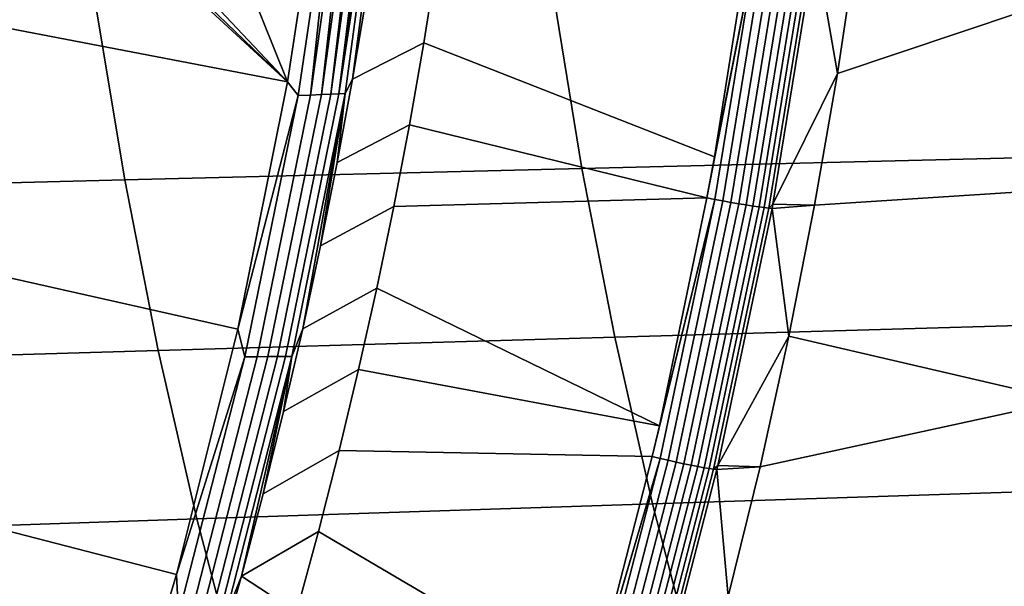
# Model space of a CAD drawing. Header units: metres. Extents: x -240 to 45, y -77 to 27.
# Tile 329 of 656: x -198.27 to -194.75, y -5.15 to -3.12. Entities that reach past the tile are written whole.
import ezdxf

# ---------------------------------------------------------------- set-up
doc = ezdxf.new("R2010")
doc.units = ezdxf.units.M
doc.layers.add('solid_102011X2', color=7, linetype='CONTINUOUS')

msp = doc.modelspace()

# ---------------------------------------------------------------- linework, layer by layer
at = {"layer": 'solid_102011X2'}
for points in [[(-197.311554, -3.343039, 269.097595), (-199.101913, -2.998525, 267.990631), (-198.285172, -2.445256, 268.403046)], [(-197.311554, -3.343039, 269.097595), (-198.285172, -2.445256, 268.403046), (-198.240326, -2.448626, 268.430084)], [(-197.311554, -3.343039, 269.097595), (-198.240326, -2.448626, 268.430084), (-198.15242, -2.451399, 268.482666)], [(-197.669205, -2.452427, 268.77005), (-197.311554, -3.343039, 269.097595), (-198.15242, -2.451399, 268.482666)], [(-197.669205, -2.452427, 268.77005), (-197.175858, -2.453431, 269.063599), (-197.311554, -3.343039, 269.097595)], [(-197.134369, -2.449283, 269.090637), (-197.273544, -3.392145, 269.130951), (-197.311554, -3.343039, 269.097595), (-197.175858, -2.453431, 269.063599)], [(-197.230011, -3.389935, 269.167267), (-197.273544, -3.392145, 269.130951), (-197.134369, -2.449283, 269.090637), (-197.128067, -2.448674, 269.095276)], [(-197.190994, -3.388089, 269.20816), (-197.230011, -3.389935, 269.167267), (-197.095779, -2.44564, 269.121582), (-197.084488, -2.444614, 269.131927)], [(-197.095779, -2.44564, 269.121582), (-197.230011, -3.389935, 269.167267), (-197.128067, -2.448674, 269.095276)], [(-197.156998, -3.386642, 269.253113), (-197.190994, -3.388089, 269.20816), (-197.060501, -2.442498, 269.156158), (-197.045593, -2.441239, 269.173065)], [(-197.060501, -2.442498, 269.156158), (-197.190994, -3.388089, 269.20816), (-197.084488, -2.444614, 269.131927)], [(-197.128418, -3.385617, 269.301575), (-197.156998, -3.386642, 269.253113), (-197.028854, -2.439888, 269.194031), (-197.011826, -2.438597, 269.218079)], [(-197.028854, -2.439888, 269.194031), (-197.156998, -3.386642, 269.253113), (-197.045593, -2.441239, 269.173065)], [(-196.977783, -2.436388, 269.278137), (-197.105652, -3.384997, 269.352936), (-197.128418, -3.385617, 269.301575), (-196.983582, -2.43672, 269.266388)], [(-197.00119, -2.437847, 269.234833), (-196.983582, -2.43672, 269.266388), (-197.128418, -3.385617, 269.301575)], [(-197.00119, -2.437847, 269.234833), (-197.128418, -3.385617, 269.301575), (-197.011826, -2.438597, 269.218079)], [(-196.977783, -2.436388, 269.278137), (-196.961121, -2.435591, 269.317352), (-197.079926, -3.333439, 269.404205), (-197.105652, -3.384997, 269.352936)], [(-196.961121, -2.435591, 269.317352), (-197.030136, -3.034578, 269.391754), (-197.079926, -3.333439, 269.404205)], [(-196.824753, -3.203043, 270.332611), (-196.777832, -2.909496, 270.320892), (-195.659714, -2.824115, 270.042114), (-195.785324, -3.611112, 270.073456)], [(-195.63121, -2.828557, 270.037231), (-195.812241, -3.75789, 270.080139), (-195.785324, -3.611112, 270.073456)], [(-195.63121, -2.828557, 270.037231), (-195.783905, -3.763541, 270.075287), (-195.812241, -3.75789, 270.080139)], [(-195.63121, -2.828557, 270.037231), (-195.785324, -3.611112, 270.073456), (-195.659714, -2.824115, 270.042114)], [(-195.63121, -2.828557, 270.037231), (-195.602249, -2.832627, 270.03656), (-195.755112, -3.768955, 270.074707), (-195.783905, -3.763541, 270.075287)], [(-195.602249, -2.832627, 270.03656), (-195.573486, -2.836521, 270.040192), (-195.726517, -3.774133, 270.0784), (-195.755112, -3.768955, 270.074707)], [(-195.573486, -2.836521, 270.040192), (-195.545532, -2.840156, 270.047974), (-195.698715, -3.778966, 270.086304), (-195.726517, -3.774133, 270.0784)], [(-195.545532, -2.840156, 270.047974), (-195.518997, -2.843454, 270.059814), (-195.672318, -3.783349, 270.098206), (-195.698715, -3.778966, 270.086304)], [(-195.518997, -2.843454, 270.059814), (-195.494431, -2.846345, 270.075409), (-195.647873, -3.787188, 270.113922), (-195.672318, -3.783349, 270.098206)], [(-195.494431, -2.846345, 270.075409), (-195.472351, -2.848766, 270.094452), (-195.625931, -3.790401, 270.133057), (-195.647873, -3.787188, 270.113922)], [(-195.472351, -2.848766, 270.094452), (-195.453262, -2.850666, 270.116547), (-195.606949, -3.792919, 270.155243), (-195.625931, -3.790401, 270.133057)], [(-195.453262, -2.850666, 270.116547), (-195.437546, -2.852004, 270.141174), (-195.591324, -3.794688, 270.179962), (-195.606949, -3.792919, 270.155243)], [(-195.425552, -2.852727, 270.167847), (-195.27536, -2.841726, 270.569916), (-195.345871, -3.313567, 270.590637)], [(-194.250214, -2.944226, 273.30246), (-195.345871, -3.313567, 270.590637), (-195.27536, -2.841726, 270.569916)], [(-195.437546, -2.852004, 270.141174), (-195.425552, -2.852727, 270.167847), (-195.576614, -3.780608, 270.205994), (-195.591324, -3.794688, 270.179962)], [(-195.576614, -3.780608, 270.205994), (-195.425552, -2.852727, 270.167847), (-195.345871, -3.313567, 270.590637)], [(-197.079926, -3.333439, 269.404205), (-197.030136, -3.034578, 269.391754), (-196.777832, -2.909496, 270.320892), (-196.824753, -3.203043, 270.332611)], [(-194.250214, -2.944226, 273.30246), (-194.375595, -3.71646, 273.350616), (-195.4272, -3.784038, 270.614532), (-195.345871, -3.313567, 270.590637)], [(-197.489258, -4.227756, 269.141876), (-199.265366, -3.828652, 268.031403), (-199.101913, -2.998525, 267.990631), (-197.311554, -3.343039, 269.097595)], [(-194.701477, -3.01106, 332.034088), (-196.358459, -3.044677, 330.462189), (-196.259109, -3.653089, 330.374542), (-194.604263, -3.612763, 331.946472)], [(-196.358459, -3.044677, 330.462189), (-197.995682, -3.078721, 328.882385), (-197.894211, -3.69393, 328.794617), (-196.259109, -3.653089, 330.374542)], [(-197.995682, -3.078721, 328.882385), (-199.614182, -3.113222, 327.295807), (-199.510635, -3.735318, 327.207855), (-197.894211, -3.69393, 328.794617)], [(-197.134415, -3.631655, 269.417816), (-197.079926, -3.333439, 269.404205), (-196.824753, -3.203043, 270.332611), (-196.876236, -3.49625, 270.345428)], [(-196.824753, -3.203043, 270.332611), (-195.785324, -3.611112, 270.073456), (-195.812241, -3.75789, 270.080139), (-196.876236, -3.49625, 270.345428)], [(-197.273544, -3.392145, 269.130951), (-197.489258, -4.227756, 269.141876), (-197.311554, -3.343039, 269.097595)], [(-197.105652, -3.384997, 269.352936), (-197.079926, -3.333439, 269.404205), (-197.134415, -3.631655, 269.417816)], [(-195.576614, -3.780608, 270.205994), (-195.345871, -3.313567, 270.590637), (-195.4272, -3.784038, 270.614532)], [(-197.273544, -3.392145, 269.130951), (-197.464706, -4.326729, 269.178589), (-197.489258, -4.227756, 269.141876)], [(-197.230011, -3.389935, 269.167267), (-197.421127, -4.32635, 269.214905), (-197.464706, -4.326729, 269.178589), (-197.273544, -3.392145, 269.130951)], [(-197.190994, -3.388089, 269.20816), (-197.38208, -4.326035, 269.255798), (-197.421127, -4.32635, 269.214905), (-197.230011, -3.389935, 269.167267)], [(-197.156998, -3.386642, 269.253113), (-197.348053, -4.325801, 269.300751), (-197.38208, -4.326035, 269.255798), (-197.190994, -3.388089, 269.20816)], [(-197.128418, -3.385617, 269.301575), (-197.319473, -4.325654, 269.349213), (-197.348053, -4.325801, 269.300751), (-197.156998, -3.386642, 269.253113)], [(-197.105652, -3.384997, 269.352936), (-197.296692, -4.325567, 269.400543), (-197.319473, -4.325654, 269.349213), (-197.128418, -3.385617, 269.301575)], [(-197.105652, -3.384997, 269.352936), (-197.257477, -4.225933, 269.448456), (-197.296692, -4.325567, 269.400543)], [(-197.105652, -3.384997, 269.352936), (-197.193604, -3.929167, 269.432556), (-197.257477, -4.225933, 269.448456)], [(-197.105652, -3.384997, 269.352936), (-197.134415, -3.631655, 269.417816), (-197.193604, -3.929167, 269.432556)], [(-197.193604, -3.929167, 269.432556), (-197.134415, -3.631655, 269.417816), (-196.876236, -3.49625, 270.345428), (-196.932266, -3.788989, 270.359406)], [(-196.932266, -3.788989, 270.359406), (-196.876236, -3.49625, 270.345428), (-195.812241, -3.75789, 270.080139)], [(-194.604263, -3.612763, 331.946472), (-196.259109, -3.653089, 330.374542), (-196.141785, -4.255831, 330.271027), (-194.489471, -4.208862, 331.843048)], [(-196.259109, -3.653089, 330.374542), (-197.894211, -3.69393, 328.794617), (-197.774384, -4.3034, 328.690979), (-196.141785, -4.255831, 330.271027)], [(-197.894211, -3.69393, 328.794617), (-199.510635, -3.735318, 327.207855), (-199.388336, -4.351609, 327.104034), (-197.774384, -4.3034, 328.690979)], [(-194.52977, -4.482469, 273.409393), (-195.519318, -4.252837, 270.641541), (-195.4272, -3.784038, 270.614532), (-194.375595, -3.71646, 273.350616)], [(-196.992783, -4.080883, 270.374481), (-196.932266, -3.788989, 270.359406), (-195.812241, -3.75789, 270.080139), (-195.982056, -4.573675, 270.122498)], [(-195.783905, -3.763541, 270.075287), (-196.007477, -4.683147, 270.128845), (-195.982056, -4.573675, 270.122498)], [(-195.783905, -3.763541, 270.075287), (-195.97934, -4.690044, 270.124023), (-196.007477, -4.683147, 270.128845)], [(-195.783905, -3.763541, 270.075287), (-195.982056, -4.573675, 270.122498), (-195.812241, -3.75789, 270.080139)], [(-195.783905, -3.763541, 270.075287), (-195.755112, -3.768955, 270.074707), (-195.950775, -4.696792, 270.123535), (-195.97934, -4.690044, 270.124023)], [(-197.257477, -4.225933, 269.448456), (-197.193604, -3.929167, 269.432556), (-196.932266, -3.788989, 270.359406), (-196.992783, -4.080883, 270.374481)], [(-195.755112, -3.768955, 270.074707), (-195.726517, -3.774133, 270.0784), (-195.922379, -4.703246, 270.127319), (-195.950775, -4.696792, 270.123535)], [(-195.726517, -3.774133, 270.0784), (-195.698715, -3.778966, 270.086304), (-195.894775, -4.709266, 270.135315), (-195.922379, -4.703246, 270.127319)], [(-195.698715, -3.778966, 270.086304), (-195.672318, -3.783349, 270.098206), (-195.868561, -4.714724, 270.147369), (-195.894775, -4.709266, 270.135315)], [(-195.672318, -3.783349, 270.098206), (-195.647873, -3.787188, 270.113922), (-195.844299, -4.719501, 270.163208), (-195.868561, -4.714724, 270.147369)], [(-195.647873, -3.787188, 270.113922), (-195.625931, -3.790401, 270.133057), (-195.82251, -4.723495, 270.182465), (-195.844299, -4.719501, 270.163208)], [(-195.625931, -3.790401, 270.133057), (-195.606949, -3.792919, 270.155243), (-195.803665, -4.726619, 270.204773), (-195.82251, -4.723495, 270.182465)], [(-195.606949, -3.792919, 270.155243), (-195.591324, -3.794688, 270.179962), (-195.788177, -4.728806, 270.229614), (-195.803665, -4.726619, 270.204773)], [(-195.591324, -3.794688, 270.179962), (-195.579422, -3.79565, 270.206726), (-195.773087, -4.715981, 270.255646), (-195.788177, -4.728806, 270.229614)], [(-195.773087, -4.715981, 270.255646), (-195.579422, -3.79565, 270.206726), (-195.519318, -4.252837, 270.641541)], [(-195.591324, -3.794688, 270.179962), (-195.576614, -3.780608, 270.205994), (-195.579422, -3.79565, 270.206726)], [(-195.579422, -3.79565, 270.206726), (-195.576614, -3.780608, 270.205994), (-195.4272, -3.784038, 270.614532)], [(-195.579422, -3.79565, 270.206726), (-195.4272, -3.784038, 270.614532), (-195.519318, -4.252837, 270.641541)], [(-197.708801, -5.105561, 269.196564), (-199.468567, -4.651529, 268.082031), (-199.265366, -3.828652, 268.031403), (-197.489258, -4.227756, 269.141876)], [(-197.326019, -4.521878, 269.465546), (-197.257477, -4.225933, 269.448456), (-196.992783, -4.080883, 270.374481), (-197.05777, -4.371787, 270.390686)], [(-197.05777, -4.371787, 270.390686), (-196.992783, -4.080883, 270.374481), (-195.982056, -4.573675, 270.122498)], [(-194.489471, -4.208862, 331.843048), (-196.141785, -4.255831, 330.271027), (-196.006668, -4.851972, 330.151825), (-194.357285, -4.798439, 331.723938)], [(-196.141785, -4.255831, 330.271027), (-197.774384, -4.3034, 328.690979), (-197.636398, -4.906191, 328.571625), (-196.006668, -4.851972, 330.151825)], [(-197.464706, -4.326729, 269.178589), (-197.708801, -5.105561, 269.196564), (-197.489258, -4.227756, 269.141876)], [(-197.296692, -4.325567, 269.400543), (-197.257477, -4.225933, 269.448456), (-197.326019, -4.521878, 269.465546)], [(-195.773087, -4.715981, 270.255646), (-195.519318, -4.252837, 270.641541), (-195.622177, -4.719659, 270.671661)], [(-194.52977, -4.482469, 273.409393), (-195.622177, -4.719659, 270.671661), (-195.519318, -4.252837, 270.641541)], [(-197.774384, -4.3034, 328.690979), (-199.388336, -4.351609, 327.104034), (-199.247528, -4.961143, 326.984467), (-197.636398, -4.906191, 328.571625)], [(-197.464706, -4.326729, 269.178589), (-197.701538, -5.250134, 269.237579), (-197.708801, -5.105561, 269.196564)], [(-197.421127, -4.32635, 269.214905), (-197.658035, -5.251574, 269.273895), (-197.701538, -5.250134, 269.237579), (-197.464706, -4.326729, 269.178589)], [(-197.38208, -4.326035, 269.255798), (-197.619034, -5.252779, 269.314789), (-197.658035, -5.251574, 269.273895), (-197.421127, -4.32635, 269.214905)], [(-197.348053, -4.325801, 269.300751), (-197.585037, -5.253747, 269.359772), (-197.619034, -5.252779, 269.314789), (-197.38208, -4.326035, 269.255798)], [(-197.319473, -4.325654, 269.349213), (-197.556488, -5.25447, 269.408234), (-197.585037, -5.253747, 269.359772), (-197.348053, -4.325801, 269.300751)], [(-197.296692, -4.325567, 269.400543), (-197.533722, -5.25491, 269.459595), (-197.556488, -5.25447, 269.408234), (-197.319473, -4.325654, 269.349213)], [(-197.296692, -4.325567, 269.400543), (-197.477127, -5.111077, 269.503174), (-197.533722, -5.25491, 269.459595)], [(-197.296692, -4.325567, 269.400543), (-197.399231, -4.816939, 269.483765), (-197.477127, -5.111077, 269.503174)], [(-197.296692, -4.325567, 269.400543), (-197.326019, -4.521878, 269.465546), (-197.399231, -4.816939, 269.483765)], [(-197.399231, -4.816939, 269.483765), (-197.326019, -4.521878, 269.465546), (-197.05777, -4.371787, 270.390686), (-197.127258, -4.661846, 270.40802)], [(-197.05777, -4.371787, 270.390686), (-195.982056, -4.573675, 270.122498), (-196.007477, -4.683147, 270.128845), (-197.127258, -4.661846, 270.40802)], [(-194.52977, -4.482469, 273.409393), (-194.712509, -5.241259, 273.478577), (-195.735718, -5.184149, 270.704865), (-195.622177, -4.719659, 270.671661)], [(-197.96994, -5.974479, 269.261627), (-199.711441, -5.465845, 268.142578), (-199.468567, -4.651529, 268.082031), (-197.708801, -5.105561, 269.196564)], [(-197.477127, -5.111077, 269.503174), (-197.399231, -4.816939, 269.483765), (-197.127258, -4.661846, 270.40802), (-197.201279, -4.95111, 270.426483)], [(-197.127258, -4.661846, 270.40802), (-196.007477, -4.683147, 270.128845), (-196.224701, -5.526327, 270.182983), (-197.201279, -4.95111, 270.426483)], [(-195.97934, -4.690044, 270.124023), (-196.244919, -5.59796, 270.188019), (-196.224701, -5.526327, 270.182983)], [(-195.97934, -4.690044, 270.124023), (-196.217026, -5.606154, 270.183319), (-196.244919, -5.59796, 270.188019)], [(-195.97934, -4.690044, 270.124023), (-196.224701, -5.526327, 270.182983), (-196.007477, -4.683147, 270.128845)], [(-195.97934, -4.690044, 270.124023), (-195.950775, -4.696792, 270.123535), (-196.188721, -5.614227, 270.182892), (-196.217026, -5.606154, 270.183319)], [(-195.950775, -4.696792, 270.123535), (-195.922379, -4.703246, 270.127319), (-196.160583, -5.621946, 270.186798), (-196.188721, -5.614227, 270.182892)], [(-195.922379, -4.703246, 270.127319), (-195.894775, -4.709266, 270.135315), (-196.133224, -5.629144, 270.194946), (-196.160583, -5.621946, 270.186798)], [(-195.894775, -4.709266, 270.135315), (-195.868561, -4.714724, 270.147369), (-196.107239, -5.635665, 270.207153), (-196.133224, -5.629144, 270.194946)], [(-195.868561, -4.714724, 270.147369), (-195.844299, -4.719501, 270.163208), (-196.083191, -5.641368, 270.223114), (-196.107239, -5.635665, 270.207153)], [(-195.788177, -4.728806, 270.229614), (-195.773087, -4.715981, 270.255646), (-195.776367, -4.729998, 270.25647)], [(-195.776367, -4.729998, 270.25647), (-195.773087, -4.715981, 270.255646), (-195.622177, -4.719659, 270.671661)], [(-195.844299, -4.719501, 270.163208), (-195.82251, -4.723495, 270.182465), (-196.061584, -5.64613, 270.242554), (-196.083191, -5.641368, 270.223114)], [(-195.82251, -4.723495, 270.182465), (-195.803665, -4.726619, 270.204773), (-196.042908, -5.649847, 270.264984), (-196.061584, -5.64613, 270.242554)], [(-195.803665, -4.726619, 270.204773), (-195.788177, -4.728806, 270.229614), (-196.027573, -5.652438, 270.289978), (-196.042908, -5.649847, 270.264984)], [(-195.788177, -4.728806, 270.229614), (-195.776367, -4.729998, 270.25647), (-196.012695, -5.642732, 270.316162), (-196.027573, -5.652438, 270.289978)], [(-196.012695, -5.642732, 270.316162), (-195.776367, -4.729998, 270.25647), (-195.735718, -5.184149, 270.704865)], [(-195.776367, -4.729998, 270.25647), (-195.622177, -4.719659, 270.671661), (-195.735718, -5.184149, 270.704865)], [(-194.357285, -4.798439, 331.723938), (-196.006668, -4.851972, 330.151825), (-195.854004, -5.440587, 330.01712), (-194.207901, -5.380579, 331.589325)], [(-196.006668, -4.851972, 330.151825), (-197.636398, -4.906191, 328.571625), (-197.480484, -5.501368, 328.436737), (-195.854004, -5.440587, 330.01712)], [(-197.636398, -4.906191, 328.571625), (-199.247528, -4.961143, 326.984467), (-199.088409, -5.562972, 326.849335), (-197.480484, -5.501368, 328.436737)], [(-197.477127, -5.111077, 269.503174), (-197.201279, -4.95111, 270.426483), (-197.279877, -5.239729, 270.446075)], [(-197.279877, -5.239729, 270.446075), (-197.201279, -4.95111, 270.426483), (-196.224701, -5.526327, 270.182983)], [(-197.701538, -5.250134, 269.237579), (-197.96994, -5.974479, 269.261627), (-197.708801, -5.105561, 269.196564)], [(-197.477127, -5.111077, 269.503174), (-197.279877, -5.239729, 270.446075), (-197.362991, -5.527554, 270.466797), (-197.559662, -5.404215, 269.523743)], [(-197.533722, -5.25491, 269.459595), (-197.477127, -5.111077, 269.503174), (-197.559662, -5.404215, 269.523743)]]:
    msp.add_3dface(points, dxfattribs=at)

doc.saveas('drawing.dxf')
